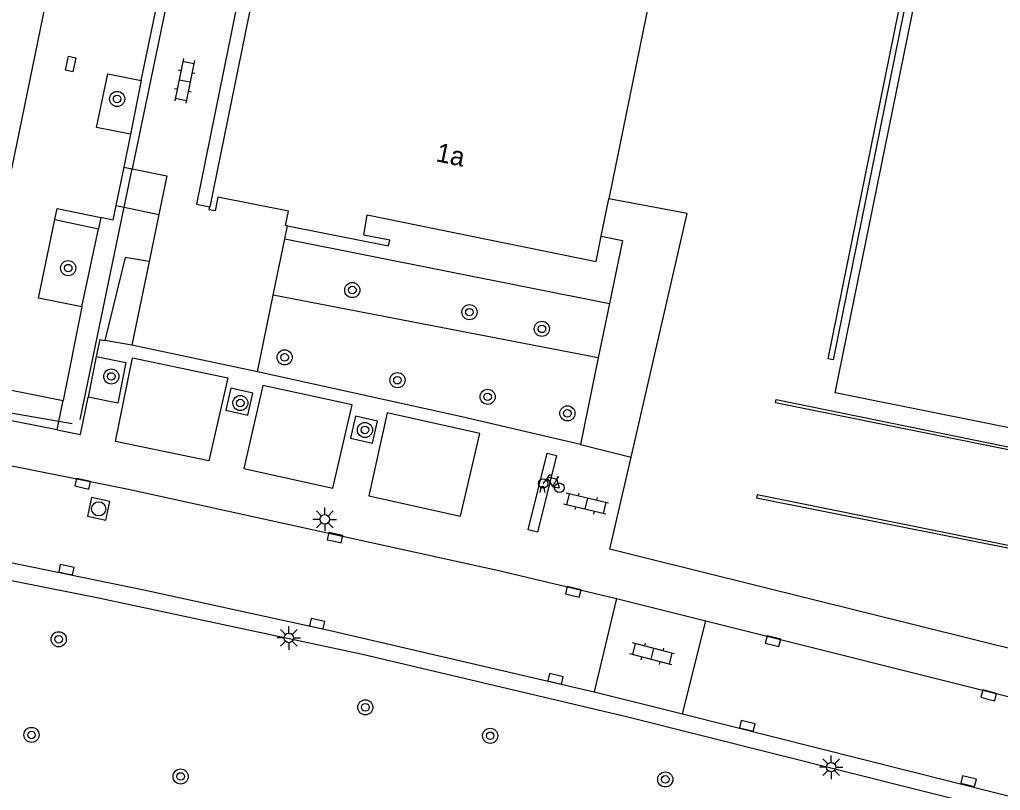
# Model space of a CAD drawing. Extents: x 124000 to 128010, y 398999 to 403000.
# Drawn here: x 127878.9 to 127930.7, y 399783.6 to 399824.4 of the extents above; entities that cross this region are included whole.
import ezdxf

# ---------------------------------------------------------------- set-up
doc = ezdxf.new("R2010")
doc.units = 0
for name, color, linetype in [('gg-afsc-hekwerk', 7, 'Continuous'), ('gg-afsc-muur', 7, 'Continuous'), ('gg-anno-huisnummerreeks BGT', 7, 'Continuous'), ('gg-bbg-hoofdgebouw', 7, 'Continuous'), ('gg-knt-verharding', 7, 'Continuous'), ('gg-knt-verharding nz', 7, 'Continuous'), ('gt-grn-groengrens', 7, 'Continuous'), ('gt-grn-weggrens', 7, 'Continuous'), ('gt-symb-boom', 7, 'Continuous'), ('gt-symb-fietsenrek', 7, 'Continuous'), ('gt-symb-klinker verharding', 7, 'Continuous'), ('gt-symb-kolk', 7, 'Continuous'), ('gt-symb-kolk center center', 7, 'Continuous'), ('gt-symb-lichtmast', 7, 'Continuous'), ('gt-symb-rioolschacht', 7, 'Continuous')]:
    doc.layers.add(name, color=color, linetype=linetype)

# ---------------------------------------------------------------- blocks, each defined once
blk = doc.blocks.new('gt0-BOOM')
at = {"layer": 'gt-symb-boom'}
for radius in [0.4, 0.2]:
    blk.add_circle((0, 0), radius, dxfattribs=at)
blk = doc.blocks.new('gt0-KL1')
at = {"layer": 'gt-symb-klinker verharding'}
for p, q in [((-1.15, 0.3), (1.15, 0.3)), ((-1, -0.3), (-1, 0.3)), ((-0.5, 0.3), (-0.5, 0.45)), ((0, -0.3), (0, 0.3)), ((0.5, 0.3), (0.5, 0.45)), ((1, -0.3), (1, 0.3)), ((-1.15, -0.3), (1.15, -0.3)), ((-0.5, -0.45), (-0.5, -0.3)), ((0.5, -0.45), (0.5, -0.3))]:
    blk.add_line(p, q, dxfattribs=at)
blk = doc.blocks.new('gt0-KOLKCC')
at = {"layer": 'gt-symb-kolk center center'}
blk.add_lwpolyline([(-0.375, 0.2), (0.375, 0.2), (0.375, -0.2), (-0.375, -0.2)], close=True, dxfattribs=at)
blk = doc.blocks.new('gt0-LMAST')
at = {"layer": 'gt-symb-lichtmast'}
for p, q in [((-0.005, 0.246), (-0.005, 0.621)), ((-0.182, 0.173), (-0.447, 0.438)), ((0.172, 0.173), (0.437, 0.438)), ((-0.255, -0.004), (-0.63, -0.004)), ((-0.182, -0.181), (-0.447, -0.446)), ((-0.005, -0.254), (-0.005, -0.629)), ((0.437, -0.446), (0.172, -0.181)), ((0.245, -0.004), (0.62, -0.004))]:
    blk.add_line(p, q, dxfattribs=at)
blk.add_circle((-0.005, -0.004), 0.25, dxfattribs=at)
blk = doc.blocks.new('gt0-KOLK')
at = {"layer": 'gt-symb-kolk'}
blk.add_lwpolyline([(0, 0), (0.375, 0), (0.375, 0.4), (-0.375, 0.4), (-0.375, 0), (0, 0)], dxfattribs=at)
blk = doc.blocks.new('gt0-RS')
at = {"layer": 'gt-symb-rioolschacht'}
blk.add_lwpolyline([(-0.5, -0.5), (0.5, -0.5), (0.5, 0.5), (-0.5, 0.5)], close=True, dxfattribs=at)
blk.add_circle((0, 0), 0.375, dxfattribs=at)
blk = doc.blocks.new('gt0-FREK')
at = {"layer": 'gt-symb-fietsenrek'}
for p, q in [((0.259, 0.762), (0.294, 0.823)), ((0.54, 0.335), (0.259, 0.762)), ((0.294, 0.823), (0.767, 0.714)), ((0.767, 0.714), (0.54, 0.335)), ((0.757, 0.841), (0.866, 0.816)), ((0.767, 0.714), (0.84, 0.822)), ((0.895, 0.252), (0.767, 0.714))]:
    blk.add_line(p, q, dxfattribs=at)
for points in [[(0.036, 0.476), (0.228, 0.708), (0.259, 0.762)], [(0.294, 0.823), (0.36, 0.937), (0.452, 0.935)], [(-0.124, 0), (-0.047, 0.312), (0.053, 0.312), (0.12, 0)], [(0.54, 0.335), (0.555, 0.305), (0.895, 0.252)]]:
    blk.add_lwpolyline(points, dxfattribs=at)
for centre in [(0.036, 0.476), (0.895, 0.252)]:
    blk.add_circle(centre, 0.252, dxfattribs=at)

msp = doc.modelspace()

# ---------------------------------------------------------------- linework, layer by layer
at = {"layer": 'gg-afsc-hekwerk'}
for p, q in [((127887.03, 399827.051), (127884.823, 399816.453)), ((127884.402, 399814.431), (127884.823, 399816.453)), ((127882.064, 399803.205), (127884.402, 399814.431)), ((127880.946, 399803.095), (127877.767, 399803.638)), ((127881.641, 399802.976), (127880.946, 399803.095)), ((127936.792, 399795.255), (127917.838, 399799.041)), ((127929.365, 399791.549), (127911.993, 399795.867)), ((127933.566, 399790.505), (127929.365, 399791.549))]:
    msp.add_line(p, q, dxfattribs=at)
for points in [[(127911.21, 399801.209), (127914.179, 399814.091), (127910.029, 399814.874)], [(127911.993, 399795.867), (127910.088, 399796.341), (127911.21, 399801.209)]]:
    msp.add_lwpolyline(points, dxfattribs=at)
at = {"layer": 'gg-afsc-muur'}
for points in [[(127932.128, 399802.04), (127932.023, 399801.424), (127918.844, 399804.084), (127918.877, 399804.247), (127931.917, 399801.588)], [(127935.427, 399795.677), (127917.873, 399799.215), (127917.838, 399799.041)]]:
    msp.add_lwpolyline(points, dxfattribs=at)
at = {"layer": 'gg-bbg-hoofdgebouw'}
for p, q in [((127891.314, 399826.195), (127888.926, 399814.451)), ((127909.625, 399812.893), (127910.029, 399814.874))]:
    msp.add_line(p, q, dxfattribs=at)
for points in [[(127932.03, 399802.063), (127931.79, 399802.12), (127931.9, 399802.611), (127922.003, 399804.6), (127927.673, 399832.521), (127925.027, 399833.058), (127927.063, 399843.101)], [(127883.126, 399839.321), (127878.438, 399816.449), (127860.048, 399820.191)], [(127913.58, 399832.795), (127913.675, 399832.776), (127910.029, 399814.874)], [(127893.029, 399813.449), (127892.939, 399813.467), (127893.097, 399814.224), (127889.356, 399814.962), (127889.204, 399814.23), (127888.894, 399814.296), (127888.926, 399814.451)], [(127893.029, 399813.449), (127898.38, 399812.376), (127898.441, 399812.68), (127897.073, 399812.954), (127897.257, 399814.022), (127909.354, 399811.562), (127909.625, 399812.893)]]:
    msp.add_lwpolyline(points, dxfattribs=at)
at = {"layer": 'gg-knt-verharding'}
for p, q in [((127885.305, 399821.135), (127888.828, 399838.152)), ((127884.729, 399818.297), (127884.379, 399816.541)), ((127884.379, 399816.541), (127883.964, 399814.522)), ((127884.379, 399816.541), (127884.823, 399816.453)), ((127886.234, 399814.049), (127885.719, 399811.548)), ((127892.889, 399812.763), (127893.029, 399813.449)), ((127892.281, 399809.776), (127892.889, 399812.763)), ((127885.719, 399811.548), (127884.809, 399807.124)), ((127891.456, 399805.721), (127892.281, 399809.776)), ((127882.168, 399809.149), (127881.164, 399804.203)), ((127910.067, 399809.34), (127909.471, 399806.452)), ((127883.105, 399807.431), (127882.923, 399806.529)), ((127883.105, 399807.431), (127883.373, 399807.383)), ((127884.809, 399807.124), (127883.373, 399807.383)), ((127882.923, 399806.529), (127882.488, 399804.371)), ((127909.471, 399806.452), (127908.527, 399801.872)), ((127880.859, 399802.653), (127877.696, 399803.276)), ((127910.43, 399793.726), (127909.256, 399788.796)), ((127910.43, 399793.726), (127915.159, 399792.543)), ((127913.92, 399787.633), (127915.159, 399792.543)), ((127915.159, 399792.543), (127982.103, 399775.787)), ((127909.256, 399788.796), (127913.92, 399787.633))]:
    msp.add_line(p, q, dxfattribs=at)
for points in [[(127921.899, 399806.349), (127921.623, 399806.398), (127926.612, 399831.013), (127926.882, 399830.96), (127921.899, 399806.349)], [(127890.602, 399826.337), (127888.22, 399814.595), (127888.926, 399814.451)], [(127884.729, 399818.297), (127882.941, 399818.639), (127883.53, 399821.483), (127885.305, 399821.135)], [(127884.823, 399816.453), (127886.654, 399816.092), (127886.234, 399814.049)], [(127880.736, 399813.772), (127880.859, 399814.359), (127883.161, 399813.875)], [(127883.964, 399814.522), (127883.8, 399813.741), (127883.161, 399813.875)], [(127882.168, 399809.149), (127879.867, 399809.611), (127880.736, 399813.772)], [(127909.625, 399812.893), (127910.752, 399812.663), (127910.067, 399809.34)], [(127841.925, 399807.294), (127864.988, 399803.316), (127874.828, 399801.471), (127884.633, 399799.509), (127904.215, 399795.215), (127910.43, 399793.726)], [(127882.923, 399806.529), (127884.492, 399806.213), (127884.057, 399804.055), (127882.488, 399804.371)], [(127908.527, 399801.872), (127902.252, 399803.343), (127891.456, 399805.721)], [(127877.767, 399803.638), (127877.999, 399804.846), (127881.164, 399804.203)], [(127890.032, 399804.863), (127889.769, 399803.693), (127890.939, 399803.429), (127891.203, 399804.599), (127890.032, 399804.863)], [(127880.859, 399802.653), (127882.093, 399802.41), (127882.488, 399804.371)], [(127896.627, 399803.376), (127896.363, 399802.206), (127897.533, 399801.942), (127897.797, 399803.112), (127896.627, 399803.376)], [(127844.94, 399801.579), (127851.983, 399800.473), (127865.793, 399798.056), (127875.634, 399796.196), (127885.447, 399794.192), (127895.222, 399792.052), (127909.256, 399788.796)], [(127913.92, 399787.633), (127942.487, 399780.443), (127973.096, 399772.845)]]:
    msp.add_lwpolyline(points, dxfattribs=at)
at = {"layer": 'gg-knt-verharding nz'}
for points in [[(127884.848, 399806.455), (127889.874, 399805.4), (127888.875, 399801.008), (127883.949, 399802.03), (127884.848, 399806.455)], [(127891.737, 399804.998), (127890.722, 399800.607), (127895.429, 399799.571), (127896.455, 399803.973), (127891.737, 399804.998)], [(127898.309, 399803.545), (127897.331, 399799.165), (127902.189, 399798.081), (127903.208, 399802.451), (127898.309, 399803.545)], [(127905.766, 399797.354), (127906.774, 399801.419), (127907.259, 399801.299), (127906.251, 399797.234), (127905.766, 399797.354)]]:
    msp.add_lwpolyline(points, dxfattribs=at)
at = {"layer": 'gt-grn-groengrens'}
for p, q in [((127885.305, 399821.135), (127884.729, 399818.297)), ((127883.964, 399814.522), (127884.402, 399814.431)), ((127884.402, 399814.431), (127886.234, 399814.049)), ((127880.736, 399813.772), (127883.038, 399813.288)), ((127883.161, 399813.875), (127883.038, 399813.288)), ((127882.168, 399809.149), (127883.038, 399813.288)), ((127892.889, 399812.763), (127910.067, 399809.34)), ((127909.471, 399806.452), (127892.281, 399809.776)), ((127880.946, 399803.095), (127881.164, 399804.203)), ((127880.859, 399802.653), (127880.946, 399803.095))]:
    msp.add_line(p, q, dxfattribs=at)
for points in [[(127885.719, 399811.548), (127884.445, 399811.764), (127883.373, 399807.383)], [(127844.714, 399800.508), (127858.037, 399798.572), (127870.019, 399796.35), (127883.126, 399793.753), (127897.002, 399790.79), (127911.038, 399787.476), (127972.871, 399771.941)]]:
    msp.add_lwpolyline(points, dxfattribs=at)
at = {"layer": 'gt-grn-weggrens'}
for p, q in [((127891.456, 399805.721), (127884.809, 399807.124)), ((127908.527, 399801.872), (127911.21, 399801.209))]:
    msp.add_line(p, q, dxfattribs=at)

# ---------------------------------------------------------------- block references
at = {"layer": 'gt-symb-boom'}
for p in [(127884.026, 399820.153), (127881.438, 399811.205), (127896.462, 399810.044), (127902.659, 399808.875), (127906.489, 399807.992), (127892.886, 399806.484), (127883.719, 399805.475), (127898.852, 399805.277), (127903.621, 399804.396), (127890.541, 399804.068), (127907.839, 399803.521), (127897.132, 399802.644), (127880.938, 399791.573), (127897.153, 399787.973), (127879.498, 399786.514), (127903.754, 399786.467), (127887.384, 399784.316), (127913.015, 399784.159)]:
    msp.add_blockref('gt0-BOOM', p, dxfattribs=at)
at = {"layer": 'gt-symb-fietsenrek'}
msp.add_blockref('gt0-FREK', (127906.52, 399799.335), dxfattribs=at)
at = {"layer": 'gt-symb-klinker verharding'}
for p, rotation in [((127887.597, 399821.113), -101.47848203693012), ((127908.829, 399798.752), 166.70041567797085), ((127912.322, 399790.802), 165.3381298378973)]:
    msp.add_blockref('gt0-KL1', p, dxfattribs=dict(at, rotation=rotation))
at = {"layer": 'gt-symb-kolk'}
for p, rotation in [((127882.164, 399799.6), -12.354826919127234), ((127895.507, 399796.755), -12.354826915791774), ((127881.303, 399795.057), -12.354826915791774), ((127908.098, 399793.883), -14.064036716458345), ((127894.561, 399792.201), -12.646853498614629), ((127918.664, 399791.276), -14.064036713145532), ((127907.163, 399789.292), -14.064036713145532), ((127930.075, 399788.412), -14.064036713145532), ((127917.303, 399786.795), -14.064036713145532), ((127929.008, 399783.876), -14.064036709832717)]:
    msp.add_blockref('gt0-KOLK', p, dxfattribs=dict(at, rotation=rotation))
at = {"layer": 'gt-symb-kolk center center', "rotation": -101.81634535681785}
msp.add_blockref('gt0-KOLKCC', (127881.571, 399822.001), dxfattribs=at)
at = {"layer": 'gt-symb-lichtmast'}
for p in [(127895.01, 399797.92), (127893.112, 399791.647), (127921.793, 399784.809)]:
    msp.add_blockref('gt0-LMAST', p, dxfattribs=at)
at = {"layer": 'gt-symb-rioolschacht', "rotation": -12.354826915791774}
msp.add_blockref('gt0-RS', (127883.051, 399798.471), dxfattribs=at)

# ---------------------------------------------------------------- texts
at = {"layer": 'gg-anno-huisnummerreeks BGT'}
msp.add_text('1a', height=1, rotation=348.5, dxfattribs=at).set_placement((127900.843, 399816.865))

doc.saveas('drawing.dxf')
